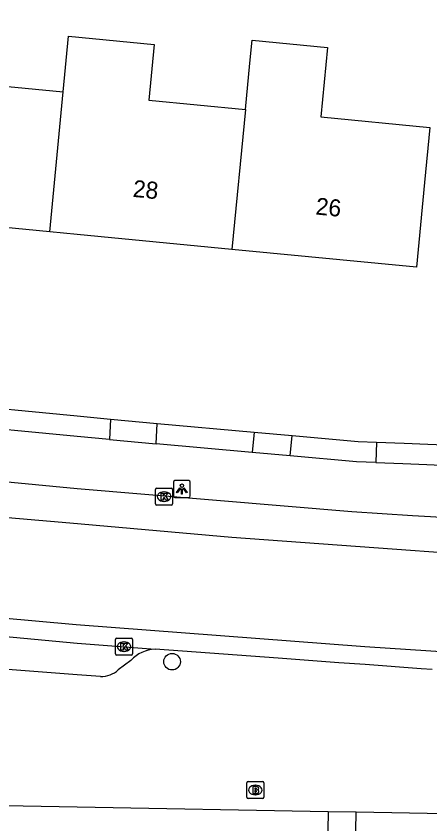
# Model space of a CAD drawing. Extents: x 163010 to 163853, y 382793 to 383982.
# Drawn here: x 163496.42 to 163520.73, y 383840.73 to 383888.21 of the extents above; entities that cross this region are included whole.
import ezdxf

# ---------------------------------------------------------------- set-up
doc = ezdxf.new("R2010")
doc.units = 0
for name, color, linetype in [('IMGEO_Boom', 7, 'Continuous'), ('IMGEO_Brandkraan', 7, 'Continuous'), ('IMGEO_Groenvoorziening', 7, 'Continuous'), ('IMGEO_Kolk', 7, 'Continuous'), ('IMGEO_Lichtpunt', 7, 'Continuous'), ('IMGEO_Pand', 7, 'Continuous'), ('IMGEO_Pand_nummerreeks', 7, 'Continuous'), ('IMGEO_Rijbaan_lokaal_open', 7, 'Continuous'), ('IMGEO_Voetpad_open', 7, 'Continuous')]:
    doc.layers.add(name, color=color, linetype=linetype)

msp = doc.modelspace()

# ---------------------------------------------------------------- linework, layer by layer
at = {"layer": 'IMGEO_Boom'}
msp.add_circle((163505.582, 383850.265), 0.489, dxfattribs=at)
at = {"layer": 'IMGEO_Brandkraan'}
for p, q in [((163509.973, 383842.291), (163509.973, 383843.143)), ((163510.048, 383843.217), (163510.9, 383843.217)), ((163510.974, 383843.143), (163510.974, 383842.291)), ((163510.461, 383842.997), (163510.486, 383842.997)), ((163510.9, 383842.217), (163510.048, 383842.217)), ((163510.484, 383842.437), (163510.459, 383842.437))]:
    msp.add_line(p, q, dxfattribs=at)
for points in [[(163509.973, 383842.291), (163509.973, 383843.143)], [(163510.048, 383843.217), (163510.9, 383843.217)], [(163510.974, 383843.143), (163510.974, 383842.291)], [(163510.321, 383842.917), (163510.321, 383842.517), (163510.534, 383842.517)], [(163510.552, 383842.917), (163510.321, 383842.917)], [(163510.5, 383842.836), (163510.446, 383842.836), (163510.446, 383842.76)], [(163510.446, 383842.76), (163510.499, 383842.76)], [(163510.508, 383842.684), (163510.446, 383842.684), (163510.446, 383842.603)], [(163510.446, 383842.603), (163510.508, 383842.603)], [(163510.9, 383842.217), (163510.048, 383842.217)]]:
    msp.add_lwpolyline(points, dxfattribs=at)
for centre, radius, start, end in [((163510.05, 383843.141), 0.0765, 91.552, 178.448), ((163510.05, 383843.141), 0.0765, 91.552, 178.448), ((163510.898, 383843.141), 0.0765, 1.552, 88.448), ((163510.898, 383843.141), 0.0765, 1.552, 88.448), ((163510.501, 383842.798), 0.0379, 267.8285, 90.9355), ((163510.509, 383842.643), 0.0404, 269.8759, 90.5077), ((163510.556, 383842.772), 0.145, 59.4692, 91.5367), ((163510.581, 383842.819), 0.0922, 285.5137, 58.1501), ((163510.586, 383842.627), 0.105, 301.3115, 78.989), ((163510.05, 383842.293), 0.0765, 181.552, 268.448), ((163510.05, 383842.293), 0.0765, 181.552, 268.448), ((163510.54, 383842.768), 0.251, 268.6676, 293.5347), ((163510.898, 383842.293), 0.0765, 271.552, 358.448), ((163510.898, 383842.293), 0.0765, 271.552, 358.448)]:
    msp.add_arc(centre, radius, start, end, dxfattribs=at)
for centre, major_axis, ratio, start_param, end_param in [((163510.46, 383842.717), (-0.387, 0.002), 0.722429, 4.712389, 7.853982), ((163510.485, 383842.717), (-0.39, 0.002), 0.717154, 1.570796, 4.712389)]:
    msp.add_ellipse(centre, major_axis=major_axis, ratio=ratio, start_param=start_param, end_param=end_param, dxfattribs=at)
at = {"layer": 'IMGEO_Groenvoorziening'}
for points in [[(163492.245, 383865.454), (163500, 383864.708), (163501.968, 383864.519)], [(163504.708, 383864.276), (163510.4, 383863.767)], [(163512.633, 383863.564), (163516.517, 383863.218), (163517.597, 383863.173)]]:
    msp.add_lwpolyline(points, dxfattribs=at)
at = {"layer": 'IMGEO_Kolk'}
for p, q in [((163504.61, 383859.541), (163504.61, 383860.393)), ((163504.685, 383860.467), (163505.537, 383860.467)), ((163505.098, 383860.247), (163505.123, 383860.247)), ((163505.611, 383860.393), (163505.611, 383859.541)), ((163505.537, 383859.467), (163504.685, 383859.467)), ((163505.121, 383859.687), (163505.096, 383859.687)), ((163502.332, 383851.65), (163503.184, 383851.65)), ((163502.257, 383850.724), (163502.257, 383851.576)), ((163502.745, 383851.43), (163502.77, 383851.43)), ((163503.258, 383851.576), (163503.258, 383850.724)), ((163502.768, 383850.87), (163502.743, 383850.87)), ((163503.184, 383850.65), (163502.332, 383850.65))]:
    msp.add_line(p, q, dxfattribs=at)
for points in [[(163504.61, 383859.541), (163504.61, 383860.393)], [(163504.685, 383860.467), (163505.537, 383860.467)], [(163505.611, 383860.393), (163505.611, 383859.541)], [(163504.931, 383860.167), (163505.054, 383860.167), (163505.054, 383860.016), (163505.184, 383860.167), (163505.348, 383860.167), (163505.202, 383860.016), (163505.355, 383859.767), (163505.203, 383859.767), (163505.118, 383859.931), (163505.054, 383859.864), (163505.054, 383859.767), (163504.931, 383859.767), (163504.931, 383860.167)], [(163505.537, 383859.467), (163504.685, 383859.467)], [(163502.332, 383851.65), (163503.184, 383851.65)], [(163502.257, 383850.724), (163502.257, 383851.576)], [(163502.578, 383851.35), (163502.701, 383851.35), (163502.701, 383851.199), (163502.831, 383851.35), (163502.995, 383851.35), (163502.849, 383851.199), (163503.002, 383850.95), (163502.85, 383850.95), (163502.765, 383851.114), (163502.701, 383851.047), (163502.701, 383850.95), (163502.578, 383850.95), (163502.578, 383851.35)], [(163503.258, 383851.576), (163503.258, 383850.724)], [(163503.184, 383850.65), (163502.332, 383850.65)]]:
    msp.add_lwpolyline(points, dxfattribs=at)
for centre, start, end in [((163504.687, 383860.391), 91.552, 178.448), ((163504.687, 383860.391), 91.552, 178.448), ((163505.535, 383860.391), 1.552, 88.448), ((163505.535, 383860.391), 1.552, 88.448), ((163504.687, 383859.543), 181.552, 268.448), ((163504.687, 383859.543), 181.552, 268.448), ((163505.535, 383859.543), 271.552, 358.448), ((163505.535, 383859.543), 271.552, 358.448), ((163502.334, 383851.574), 91.552, 178.448), ((163502.334, 383851.574), 91.552, 178.448), ((163503.182, 383851.574), 1.552, 88.448), ((163503.182, 383851.574), 1.552, 88.448), ((163502.334, 383850.726), 181.552, 268.448), ((163502.334, 383850.726), 181.552, 268.448), ((163503.182, 383850.726), 271.552, 358.448), ((163503.182, 383850.726), 271.552, 358.448)]:
    msp.add_arc(centre, 0.0765, start, end, dxfattribs=at)
for centre, major_axis, ratio, start_param, end_param in [((163505.097, 383859.967), (-0.387, 0.002), 0.722429, 4.712389, 7.853982), ((163505.122, 383859.967), (-0.39, 0.002), 0.717154, 1.570796, 4.712389), ((163502.744, 383851.15), (-0.387, 0.002), 0.722429, 4.712389, 7.853982), ((163502.769, 383851.15), (-0.39, 0.002), 0.717154, 1.570796, 4.712389)]:
    msp.add_ellipse(centre, major_axis=major_axis, ratio=ratio, start_param=start_param, end_param=end_param, dxfattribs=at)
at = {"layer": 'IMGEO_Lichtpunt'}
for p, q in [((163505.658, 383860.815), (163505.658, 383860.008)), ((163505.658, 383860.815), (163505.658, 383860.008)), ((163506.56, 383860.91), (163505.752, 383860.91)), ((163506.56, 383860.91), (163505.752, 383860.91)), ((163506.654, 383860.008), (163506.654, 383860.815)), ((163506.654, 383860.008), (163506.654, 383860.815)), ((163505.752, 383859.914), (163506.56, 383859.914)), ((163505.752, 383859.914), (163506.56, 383859.914))]:
    msp.add_line(p, q, dxfattribs=at)
for points in [[(163506.032, 383860.479), (163506.071, 383860.451), (163505.883, 383860.189), (163505.845, 383860.216), (163506.032, 383860.479)], [(163506.134, 383860.431), (163506.181, 383860.431), (163506.181, 383860.109), (163506.134, 383860.109), (163506.134, 383860.431)], [(163506.244, 383860.451), (163506.282, 383860.478), (163506.469, 383860.216), (163506.43, 383860.188), (163506.244, 383860.451)]]:
    msp.add_lwpolyline(points, dxfattribs=at)
msp.add_circle((163506.157, 383860.613), 0.0994, dxfattribs=at)
for centre, start, end in [((163505.752, 383860.815), 90, 180), ((163505.752, 383860.815), 90, 180), ((163506.56, 383860.815), 0, 90), ((163506.56, 383860.815), 0, 90), ((163505.752, 383860.008), 180, 270), ((163505.752, 383860.008), 180, 270), ((163506.56, 383860.008), 270, 0), ((163506.56, 383860.008), 270, 360)]:
    msp.add_arc(centre, 0.0946, start, end, dxfattribs=at)
at = {"layer": 'IMGEO_Pand'}
for points in [[(163488.819, 383888.214), (163492.362, 383887.869), (163492.052, 383884.459), (163499.19, 383883.764)], [(163499.19, 383883.764), (163499.505, 383887.029), (163504.523, 383886.545), (163504.207, 383883.275), (163509.889, 383882.722)], [(163509.889, 383882.722), (163510.151, 383885.441), (163510.283, 383886.807), (163514.718, 383886.375), (163514.324, 383882.291), (163520.72, 383881.668), (163520.415, 383878.428), (163519.946, 383873.45), (163509.095, 383874.498)], [(163498.395, 383875.531), (163499.19, 383883.764)], [(163509.889, 383882.722), (163509.095, 383874.498)], [(163498.395, 383875.531), (163487.694, 383876.564)], [(163509.095, 383874.498), (163500, 383875.376), (163498.395, 383875.531)]]:
    msp.add_lwpolyline(points, dxfattribs=at)
at = {"layer": 'IMGEO_Rijbaan_lokaal_open'}
for points in [[(163481.801, 383859.958), (163499.575, 383858.421), (163509.09, 383857.584), (163531.179, 383855.971), (163554.88, 383854.639), (163563.014, 383854.078), (163616.657, 383851.062), (163635.833, 383849.692)], [(163481.225, 383854.163), (163484.284, 383853.856), (163499.94, 383852.442), (163516.905, 383851.149), (163544.679, 383849.325), (163565.911, 383848.36), (163589.824, 383846.858), (163620.842, 383844.928), (163635.527, 383844.184)], [(163492.239, 383852.081), (163500, 383851.347), (163504.583, 383851.006)], [(163520.862, 383849.796), (163520.224, 383849.843), (163516.927, 383850.089), (163515.378, 383850.203), (163511.815, 383850.468), (163504.583, 383851.006)]]:
    msp.add_lwpolyline(points, dxfattribs=at)
at = {"layer": 'IMGEO_Voetpad_open'}
for points in [[(163501.968, 383864.519), (163501.899, 383863.317)], [(163501.968, 383864.519), (163504.708, 383864.276)], [(163501.899, 383863.317), (163500, 383863.5), (163492.207, 383864.251)], [(163504.639, 383863.072), (163504.708, 383864.276)], [(163510.4, 383863.767), (163510.284, 383862.567)], [(163510.4, 383863.767), (163512.633, 383863.564)], [(163512.518, 383862.368), (163512.633, 383863.564)], [(163501.899, 383863.317), (163504.639, 383863.072)], [(163510.284, 383862.567), (163504.639, 383863.072)], [(163517.597, 383863.173), (163517.547, 383861.972)], [(163517.597, 383863.173), (163519.215, 383863.106), (163520.616, 383863.051), (163524.063, 383862.905)], [(163512.518, 383862.368), (163510.284, 383862.567)], [(163635.984, 383852.409), (163622.192, 383853.155), (163614.432, 383853.575), (163598.356, 383854.445), (163591.74, 383854.802), (163575.287, 383855.692), (163571.814, 383855.88), (163568.463, 383856.062), (163565.182, 383856.239), (163538.642, 383857.745), (163534.9, 383857.958), (163524.463, 383858.55), (163520.771, 383858.781), (163519.719, 383858.846), (163516.14, 383859.067), (163500, 383860.427), (163482.019, 383862.153)], [(163517.547, 383861.972), (163516.425, 383862.019), (163512.518, 383862.368)], [(163517.547, 383861.972), (163519.148, 383861.906), (163520.547, 383861.849), (163523.994, 383861.706)], [(163503.166, 383850.342), (163502.423, 383849.779)], [(163501.378, 383849.384), (163500, 383849.492), (163495.669, 383849.831)], [(163514.763, 383841.441), (163500, 383841.714), (163478.824, 383842.105)], [(163514.763, 383841.441), (163514.704, 383838.229)], [(163516.404, 383841.411), (163514.763, 383841.441)], [(163518.586, 383815.763), (163515.932, 383815.818), (163516.404, 383841.411)], [(163567.617, 383840.466), (163516.404, 383841.411)]]:
    msp.add_lwpolyline(points, dxfattribs=at)
for centre, radius, start, end in [((163504.713, 383848.884), 2.126, 93.5172, 136.698), ((163501.372, 383850.98), 1.596, 270.218, 311.1942)]:
    msp.add_arc(centre, radius, start, end, dxfattribs=at)

# ---------------------------------------------------------------- texts
at = {"layer": 'IMGEO_Pand_nummerreeks'}
for s, p in [('28', (163503.244, 383877.594)), ('26', (163513.991, 383876.557))]:
    msp.add_text(s, height=1, rotation=354.4881, dxfattribs=at).set_placement(p)

doc.saveas('drawing.dxf')
